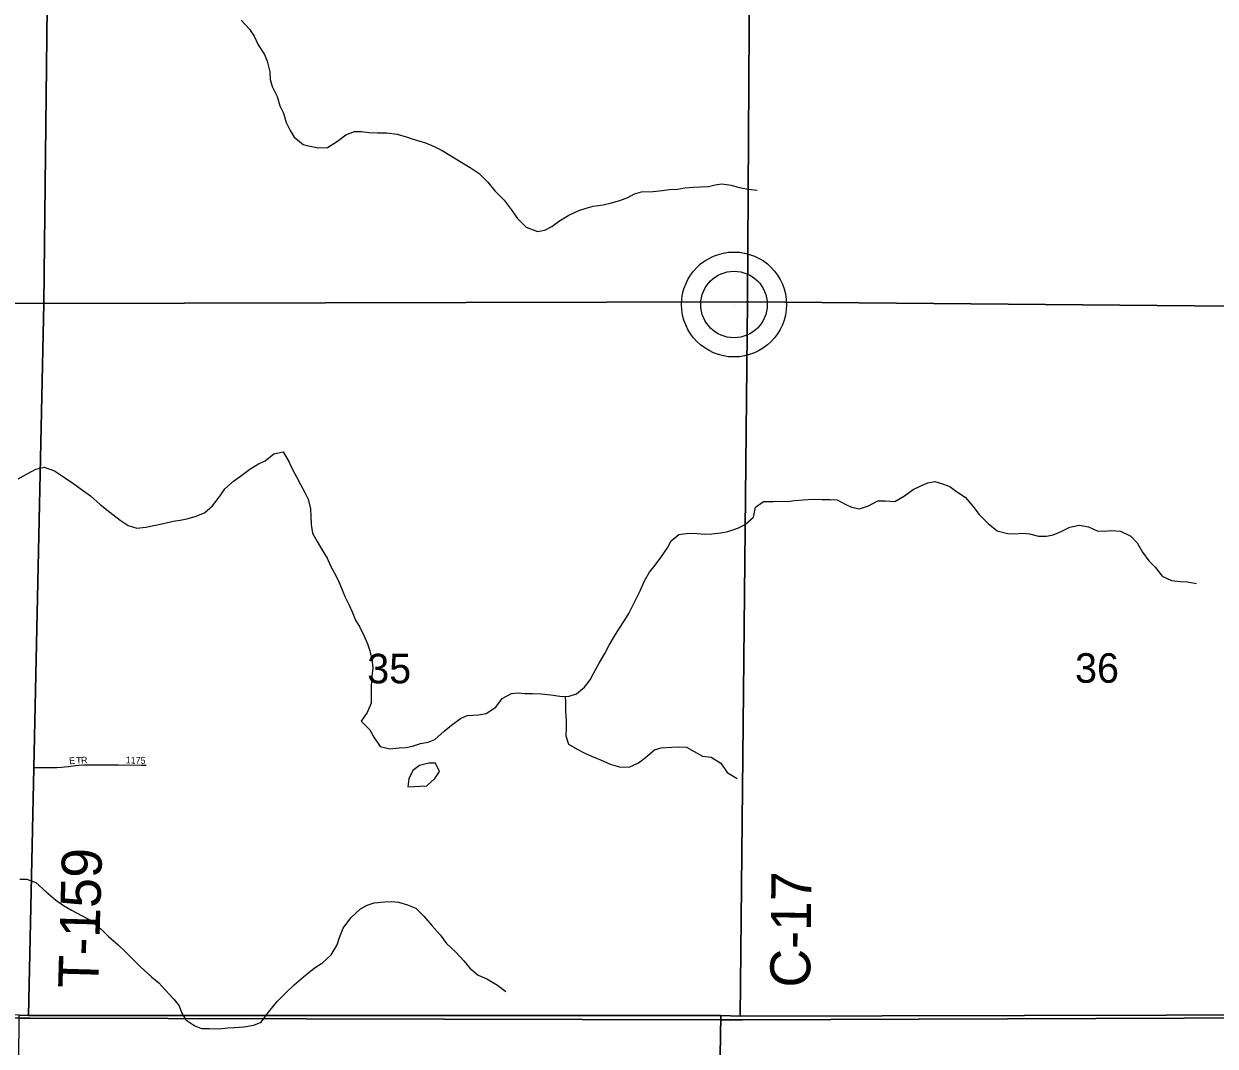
# Model space of a CAD drawing. Extents: x 1772825 to 1773716, y 1138558 to 1139032.
# Drawn here: x 1772830.001 to 1772830.846, y 1138561.109 to 1138561.834 of the extents above; entities that cross this region are included whole.
import ezdxf

# ---------------------------------------------------------------- set-up
doc = ezdxf.new("R2010")
doc.units = 0
for name, color, linetype in [('GM_X_County_Road_Text', 7, 'Continuous'), ('GM_X_Minor_Lake', 7, 'Continuous'), ('GM_X_Minor_River', 7, 'Continuous'), ('GM_X_Section', 7, 'Continuous'), ('GM_X_Section_Text', 7, 'Continuous'), ('GM_X_Township', 7, 'Continuous'), ('GM_X_Township_Road_Text', 7, 'Continuous'), ('GM_X_Township_Subdivision', 7, 'Continuous'), ('GM_X_Township_Subdivision_Text', 7, 'Continuous'), ('GM_X_Unincorporated', 7, 'Continuous'), ('GM_X_Unincorporated_Location', 7, 'Continuous')]:
    doc.layers.add(name, color=color, linetype=linetype)

msp = doc.modelspace()

# ---------------------------------------------------------------- linework, layer by layer
at = {"layer": 'GM_X_Minor_Lake'}
for points in [[(1772830.28527, 1138561.30937), (1772830.28146, 1138561.30852), (1772830.2767, 1138561.30493), (1772830.27383, 1138561.29887), (1772830.27323, 1138561.29318), (1772830.28671, 1138561.29388)], [(1772830.28671, 1138561.29388), (1772830.29224, 1138561.29917), (1772830.29568, 1138561.30409), (1772830.29285, 1138561.30999), (1772830.28811, 1138561.31001), (1772830.28527, 1138561.30937)]]:
    msp.add_lwpolyline(points, dxfattribs=at)
at = {"layer": 'GM_X_Minor_River'}
for points in [[(1772830.155, 1138561.83683), (1772830.16085, 1138561.83035), (1772830.16406, 1138561.82559), (1772830.16688, 1138561.81932), (1772830.17141, 1138561.81247), (1772830.17348, 1138561.80771), (1772830.17515, 1138561.8003), (1772830.17551, 1138561.7948), (1772830.17682, 1138561.78986), (1772830.18058, 1138561.78263), (1772830.18245, 1138561.77617), (1772830.1849, 1138561.77085), (1772830.18696, 1138561.76438), (1772830.18959, 1138561.75868), (1772830.19261, 1138561.75392), (1772830.19885, 1138561.74877), (1772830.20359, 1138561.74742), (1772830.20985, 1138561.74626), (1772830.21611, 1138561.74661), (1772830.22315, 1138561.75095), (1772830.22906, 1138561.75548), (1772830.23533, 1138561.75792), (1772830.24026, 1138561.7579), (1772830.24538, 1138561.75712), (1772830.25165, 1138561.7569), (1772830.25829, 1138561.75706), (1772830.26569, 1138561.75589), (1772830.27194, 1138561.75416), (1772830.27687, 1138561.75243), (1772830.28578, 1138561.74974), (1772830.29184, 1138561.74724), (1772830.29752, 1138561.74437), (1772830.30415, 1138561.74036), (1772830.31153, 1138561.73596), (1772830.3174, 1138561.73233), (1772830.32384, 1138561.72813), (1772830.32989, 1138561.72203), (1772830.33498, 1138561.71594), (1772830.34141, 1138561.70927), (1772830.34651, 1138561.7026), (1772830.35104, 1138561.69613), (1772830.35708, 1138561.69003), (1772830.36504, 1138561.68696), (1772830.37036, 1138561.68789), (1772830.37531, 1138561.69053), (1772830.38082, 1138561.69449), (1772830.3873, 1138561.69863), (1772830.39452, 1138561.70183), (1772830.39965, 1138561.70352), (1772830.40459, 1138561.70501), (1772830.41162, 1138561.70593), (1772830.41751, 1138561.70724), (1772830.42359, 1138561.70892), (1772830.42929, 1138561.71117), (1772830.43405, 1138561.71362), (1772830.43899, 1138561.71512), (1772830.44715, 1138561.71546), (1772830.45361, 1138561.71601), (1772830.45854, 1138561.71674), (1772830.46443, 1138561.71691), (1772830.46956, 1138561.71784), (1772830.47582, 1138561.71838), (1772830.48076, 1138561.71874), (1772830.48645, 1138561.7189), (1772830.4912, 1138561.72002), (1772830.49595, 1138561.72076), (1772830.5024, 1138561.71978), (1772830.50828, 1138561.71824), (1772830.51472, 1138561.71708), (1772830.52098, 1138561.71629)], [(1772829.99686, 1138561.51164), (1772830.00314, 1138561.51522), (1772830.00923, 1138561.51861), (1772830.01512, 1138561.51991), (1772830.02251, 1138561.51722), (1772830.0297, 1138561.51264), (1772830.03633, 1138561.50806), (1772830.04144, 1138561.50424), (1772830.04806, 1138561.49966), (1772830.05487, 1138561.49355), (1772830.06187, 1138561.48802), (1772830.06905, 1138561.4823), (1772830.07473, 1138561.47867), (1772830.08099, 1138561.47655), (1772830.08725, 1138561.47729), (1772830.09979, 1138561.47989), (1772830.10663, 1138561.48157), (1772830.11157, 1138561.48231), (1772830.11632, 1138561.48324), (1772830.1224, 1138561.48492), (1772830.12886, 1138561.48755), (1772830.13457, 1138561.49246), (1772830.13992, 1138561.49965), (1772830.14336, 1138561.50457), (1772830.14945, 1138561.51005), (1772830.1544, 1138561.51344), (1772830.16107, 1138561.51854), (1772830.16715, 1138561.52231), (1772830.17191, 1138561.52438)], [(1772830.17191, 1138561.52438), (1772830.17819, 1138561.52928), (1772830.18484, 1138561.53077), (1772830.18899, 1138561.52354), (1772830.19105, 1138561.51879), (1772830.19444, 1138561.5127), (1772830.19708, 1138561.50757), (1772830.20009, 1138561.50186), (1772830.20235, 1138561.49711), (1772830.20403, 1138561.49027), (1772830.20439, 1138561.48514), (1772830.20455, 1138561.47926), (1772830.20548, 1138561.47318), (1772830.20887, 1138561.4671), (1772830.21282, 1138561.46044), (1772830.21603, 1138561.4553), (1772830.21829, 1138561.44998), (1772830.22111, 1138561.44484), (1772830.22375, 1138561.4397), (1772830.22656, 1138561.43286), (1772830.22882, 1138561.42773), (1772830.23145, 1138561.42202), (1772830.23371, 1138561.41727), (1772830.23615, 1138561.41138), (1772830.23917, 1138561.40643), (1772830.24218, 1138561.40015), (1772830.24462, 1138561.39464), (1772830.24631, 1138561.3897), (1772830.24761, 1138561.38381), (1772830.24835, 1138561.37774), (1772830.24756, 1138561.37148), (1772830.24715, 1138561.36465), (1772830.2471, 1138561.3525), (1772830.24442, 1138561.34606), (1772830.24003, 1138561.33981), (1772830.24627, 1138561.33372), (1772830.24909, 1138561.32858), (1772830.25343, 1138561.32192), (1772830.26044, 1138561.32018), (1772830.26709, 1138561.32091), (1772830.27183, 1138561.32127), (1772830.27658, 1138561.3222), (1772830.28209, 1138561.32408), (1772830.2876, 1138561.325), (1772830.29236, 1138561.32688), (1772830.29883, 1138561.33274), (1772830.30417, 1138561.33708), (1772830.31045, 1138561.34161), (1772830.3152, 1138561.34386), (1772830.32336, 1138561.34421), (1772830.32868, 1138561.34533), (1772830.33554, 1138561.34966), (1772830.34012, 1138561.3559), (1772830.34658, 1138561.35948), (1772830.35152, 1138561.36003), (1772830.35626, 1138561.35944), (1772830.36158, 1138561.35942), (1772830.36765, 1138561.3592), (1772830.37467, 1138561.35842), (1772830.38264, 1138561.35743), (1772830.38757, 1138561.3576), (1772830.39289, 1138561.3591), (1772830.39842, 1138561.36401), (1772830.40242, 1138561.36912), (1772830.4051, 1138561.37404), (1772830.40893, 1138561.38085), (1772830.41294, 1138561.38786), (1772830.416, 1138561.39373), (1772830.41982, 1138561.40017), (1772830.42288, 1138561.40509), (1772830.42689, 1138561.41114), (1772830.42995, 1138561.41625), (1772830.43799, 1138561.43216), (1772830.44106, 1138561.43936), (1772830.4445, 1138561.44542), (1772830.4485, 1138561.45034), (1772830.4527, 1138561.45582), (1772830.45729, 1138561.46282), (1772830.45997, 1138561.46775), (1772830.4653, 1138561.47209), (1772830.47232, 1138561.47301), (1772830.4784, 1138561.47279), (1772830.4839, 1138561.47239), (1772830.48883, 1138561.47256), (1772830.49529, 1138561.47329), (1772830.50023, 1138561.47441), (1772830.50726, 1138561.47666), (1772830.5124, 1138561.47929), (1772830.5183, 1138561.48439), (1772830.51985, 1138561.4916), (1772830.52537, 1138561.49556), (1772830.53239, 1138561.49553), (1772830.53771, 1138561.4957), (1772830.54264, 1138561.49568), (1772830.54739, 1138561.49623), (1772830.55347, 1138561.49677), (1772830.56087, 1138561.49712), (1772830.56675, 1138561.4969), (1772830.57264, 1138561.49688), (1772830.57776, 1138561.49667), (1772830.58287, 1138561.4938)], [(1772830.58287, 1138561.4938), (1772830.5878, 1138561.4915), (1772830.59348, 1138561.49034), (1772830.59995, 1138561.4924), (1772830.6066, 1138561.49598), (1772830.61173, 1138561.49614), (1772830.61856, 1138561.49555), (1772830.62541, 1138561.49969), (1772830.6315, 1138561.50403), (1772830.63702, 1138561.50667), (1772830.64196, 1138561.50873), (1772830.6469, 1138561.50966), (1772830.65239, 1138561.50812), (1772830.65751, 1138561.5062), (1772830.66243, 1138561.50257), (1772830.66849, 1138561.49856), (1772830.67397, 1138561.49228), (1772830.6785, 1138561.48637), (1772830.68492, 1138561.48008), (1772830.69116, 1138561.47474), (1772830.69856, 1138561.47282), (1772830.70349, 1138561.47261), (1772830.70938, 1138561.47315), (1772830.71412, 1138561.47256), (1772830.72057, 1138561.47102), (1772830.72626, 1138561.47099), (1772830.73101, 1138561.47192), (1772830.73652, 1138561.47436), (1772830.7428, 1138561.47737), (1772830.74926, 1138561.47887), (1772830.75589, 1138561.4777), (1772830.76214, 1138561.47483), (1772830.76708, 1138561.47462), (1772830.77221, 1138561.47497), (1772830.77866, 1138561.47457), (1772830.78604, 1138561.47093), (1772830.79058, 1138561.46617), (1772830.79435, 1138561.4597), (1772830.79888, 1138561.45361), (1772830.80341, 1138561.44884), (1772830.80813, 1138561.44256), (1772830.81476, 1138561.4395), (1772830.82121, 1138561.4389), (1772830.82614, 1138561.4385), (1772830.83259, 1138561.43733)], [(1772830.38484, 1138561.35751), (1772830.38489, 1138561.35306), (1772830.38506, 1138561.34699), (1772830.38541, 1138561.34034), (1772830.38539, 1138561.33465), (1772830.38517, 1138561.32934), (1772830.38724, 1138561.32363), (1772830.3933, 1138561.32), (1772830.3986, 1138561.31713), (1772830.40352, 1138561.31503), (1772830.40978, 1138561.31234), (1772830.41679, 1138561.30928), (1772830.42323, 1138561.30754), (1772830.43006, 1138561.30732), (1772830.43672, 1138561.31033), (1772830.44186, 1138561.31411), (1772830.44814, 1138561.31958), (1772830.45289, 1138561.32089), (1772830.46011, 1138561.32143), (1772830.46618, 1138561.3216), (1772830.47093, 1138561.32138), (1772830.47623, 1138561.31833), (1772830.4821, 1138561.31508), (1772830.48836, 1138561.31429), (1772830.49517, 1138561.31009), (1772830.4997, 1138561.30343), (1772830.5067, 1138561.29922)], [(1772829.99795, 1138561.22773), (1772830.00288, 1138561.22771), (1772830.00933, 1138561.22541), (1772830.01651, 1138561.21892), (1772830.02313, 1138561.2132), (1772830.02881, 1138561.20919), (1772830.03449, 1138561.20575), (1772830.04225, 1138561.20174), (1772830.04755, 1138561.19887), (1772830.05569, 1138561.19238), (1772830.06117, 1138561.18685), (1772830.06741, 1138561.18152), (1772830.07327, 1138561.1758), (1772830.07818, 1138561.17103), (1772830.08385, 1138561.16532), (1772830.09122, 1138561.15864), (1772830.09652, 1138561.15426), (1772830.10087, 1138561.14949), (1772830.1071, 1138561.14283), (1772830.11088, 1138561.13807), (1772830.11294, 1138561.13293), (1772830.11577, 1138561.12818), (1772830.12201, 1138561.12379), (1772830.12675, 1138561.12206), (1772830.13225, 1138561.12185), (1772830.13909, 1138561.12182), (1772830.14554, 1138561.12236), (1772830.15029, 1138561.12272), (1772830.15693, 1138561.12307), (1772830.16396, 1138561.12437), (1772830.16909, 1138561.12644), (1772830.17425, 1138561.13344), (1772830.18054, 1138561.141), (1772830.18645, 1138561.14705), (1772830.19255, 1138561.1529), (1772830.19922, 1138561.15857), (1772830.20683, 1138561.1648), (1772830.21273, 1138561.16857), (1772830.21883, 1138561.17424), (1772830.22304, 1138561.18124), (1772830.22458, 1138561.18636), (1772830.22726, 1138561.19299), (1772830.23261, 1138561.20037), (1772830.23947, 1138561.20679), (1772830.24422, 1138561.20943), (1772830.24935, 1138561.21111), (1772830.25676, 1138561.21184)], [(1772830.25676, 1138561.21184), (1772830.26188, 1138561.21201), (1772830.26663, 1138561.21161), (1772830.27288, 1138561.20969), (1772830.27875, 1138561.20719), (1772830.28442, 1138561.20148), (1772830.29028, 1138561.195), (1772830.29614, 1138561.18833), (1772830.30066, 1138561.18224), (1772830.30709, 1138561.17614), (1772830.31295, 1138561.16986), (1772830.3171, 1138561.16472), (1772830.32296, 1138561.15976), (1772830.32922, 1138561.15726), (1772830.33679, 1138561.15268), (1772830.34265, 1138561.14829)]]:
    msp.add_lwpolyline(points, dxfattribs=at)
at = {"layer": 'GM_X_Section'}
for points in [[(1772829.51894, 1138562.14124), (1772830.02062, 1138562.14047), (1772830.01505, 1138561.63594), (1772829.50793, 1138561.63902)], [(1772830.02062, 1138562.14047), (1772830.51725, 1138562.14272), (1772830.51414, 1138561.63703), (1772830.01505, 1138561.63594)], [(1772830.51725, 1138562.14272), (1772831.01894, 1138562.13564), (1772831.0185, 1138562.12561), (1772831.01603, 1138561.6326), (1772830.51414, 1138561.63703)], [(1772829.50793, 1138561.63902), (1772830.01505, 1138561.63594), (1772830.00399, 1138561.13125), (1772829.99754, 1138561.13129), (1772829.49844, 1138561.13775)], [(1772830.01505, 1138561.63594), (1772830.51414, 1138561.63703), (1772830.50893, 1138561.13078), (1772830.4951, 1138561.13106), (1772830.00399, 1138561.13125)], [(1772830.51414, 1138561.63703), (1772831.01603, 1138561.6326), (1772831.01597, 1138561.62294), (1772831.01293, 1138561.13184), (1772830.50893, 1138561.13078)], [(1772829.99754, 1138561.13129), (1772830.00399, 1138561.13125), (1772830.4951, 1138561.13106), (1772830.48689, 1138560.63014), (1772829.99388, 1138560.62883)], [(1772830.50893, 1138561.13078), (1772831.01293, 1138561.13184), (1772831.00818, 1138560.6381), (1772830.48689, 1138560.63014), (1772830.4951, 1138561.13106)]]:
    msp.add_lwpolyline(points, close=True, dxfattribs=at)
at = {"layer": 'GM_X_Township'}
for points in [[(1772831.01894, 1138562.12536), (1772831.01622, 1138561.62783), (1772831.01179, 1138561.12989), (1772830.51059, 1138561.12809), (1772830.49526, 1138561.12804), (1772830.00504, 1138561.12927), (1772829.99819, 1138561.12929), (1772829.49747, 1138561.13472), (1772829.37021, 1138561.13493), (1772829.26496, 1138561.13428), (1772828.93513, 1138561.13617)], [(1772828.93513, 1138561.13617), (1772829.26496, 1138561.13428), (1772829.37021, 1138561.13493), (1772829.49747, 1138561.13472), (1772829.99819, 1138561.12929), (1772830.00504, 1138561.12927), (1772830.49526, 1138561.12804), (1772830.51059, 1138561.12809), (1772831.01179, 1138561.12989), (1772831.00806, 1138560.6364), (1772831.00657, 1138560.43995), (1772831.00428, 1138560.13753), (1772830.99963, 1138559.63002)]]:
    msp.add_lwpolyline(points, dxfattribs=at)
at = {"layer": 'GM_X_Township_Subdivision'}
msp.add_lwpolyline([(1772830.00835, 1138561.30692), (1772830.01271, 1138561.30698), (1772830.01922, 1138561.30698), (1772830.02408, 1138561.30709), (1772830.02749, 1138561.3073), (1772830.02965, 1138561.30749), (1772830.03243, 1138561.30781), (1772830.03736, 1138561.30844), (1772830.03984, 1138561.30867), (1772830.04325, 1138561.30884), (1772830.04915, 1138561.30895), (1772830.06781, 1138561.30881), (1772830.08428, 1138561.30862), (1772830.08757, 1138561.30858)], dxfattribs=at)
at = {"layer": 'GM_X_Unincorporated'}
for radius in [0.0372, 0.02358]:
    msp.add_circle((1772830.50453, 1138561.63525), radius, dxfattribs=at)
at = {"layer": 'GM_X_Unincorporated_Location'}
msp.add_line((1772830.50453, 1138561.63525), (1772830.50453, 1138561.63525), dxfattribs=at)

# ---------------------------------------------------------------- texts
at = {"layer": 'GM_X_County_Road_Text'}
msp.add_text('C-17', height=0.028409, rotation=89.32567, dxfattribs=at).set_placement((1772830.55852, 1138561.15082))
at = {"layer": 'GM_X_Section_Text'}
for s, p in [('36', (1772830.74645, 1138561.36707)), ('35', (1772830.24437, 1138561.36665))]:
    msp.add_text(s, height=0.020928, rotation=0.00001, dxfattribs=at).set_placement(p)
at = {"layer": 'GM_X_Township_Road_Text'}
msp.add_text('T-159', height=0.028409, rotation=88.3486, dxfattribs=at).set_placement((1772830.05345, 1138561.15025))
at = {"layer": 'GM_X_Township_Subdivision_Text'}
for s, height, rotation, p in [('E', 0.00473, 7.12165, (1772830.03322, 1138561.30917)), ('T', 0.00473, 2.10391, (1772830.03796, 1138561.30959)), ('R', 0.00473, 4.1389, (1772830.04147, 1138561.30972)), ('1175', 0.004735, 357.8798, (1772830.07295, 1138561.31001))]:
    msp.add_text(s, height=height, rotation=rotation, dxfattribs=at).set_placement(p)

doc.saveas('drawing.dxf')
